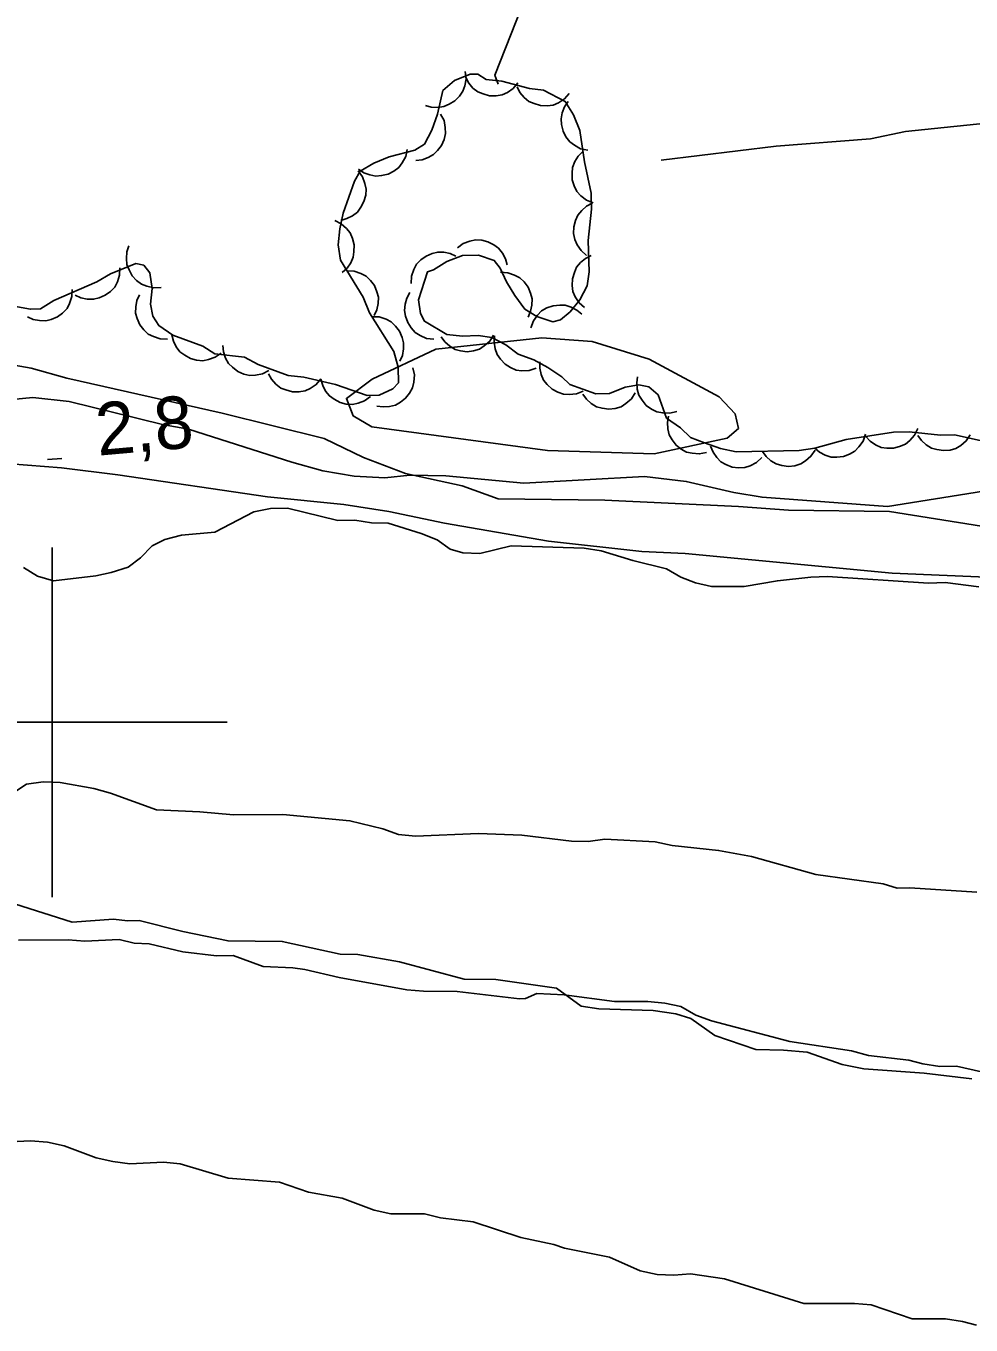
# Model space of a CAD drawing. Extents: x 336540 to 340074, y 5572036 to 5573747.
# Drawn here: x 337598.5 to 337652.5, y 5572365.5 to 5572439.8 of the extents above; entities that cross this region are included whole.
import ezdxf

# ---------------------------------------------------------------- set-up
doc = ezdxf.new("R2010")
doc.units = 0
for name, color, linetype in [('Niveau 2', 7, 'Continuous'), ('Niveau 22', 7, 'Continuous'), ('Niveau 3', 7, 'Continuous'), ('Niveau 4', 7, 'Continuous'), ('Niveau 44', 7, 'Continuous'), ('Niveau 61', 7, 'Continuous')]:
    doc.layers.add(name, color=color, linetype=linetype)

msp = doc.modelspace()

# ---------------------------------------------------------------- linework, layer by layer
at = {"layer": 'Niveau 2'}
for points in [[(337628.32, 5572415.54), (337618.28, 5572416.9), (337617.22, 5572417.52), (337616.83, 5572418.52), (337618.3, 5572419.61), (337621.94, 5572421.33), (337628, 5572421.98), (337630.88, 5572421.78), (337634.14, 5572420.76), (337638.14, 5572418.61), (337639.05, 5572417.63), (337639.25, 5572416.8), (337638.6, 5572416.24), (337634.42, 5572415.35), (337628.32, 5572415.54)], [(337597.71, 5572418.46), (337598.89, 5572418.57), (337600.97, 5572418.34), (337606.31, 5572417.03), (337607.79, 5572416.76), (337613.7, 5572414.88), (337615.48, 5572414.38), (337617.27, 5572414.08), (337619.02, 5572413.97), (337620.46, 5572414.13), (337622.51, 5572414.09), (337626.98, 5572413.68), (337633.88, 5572414.05), (337636.26, 5572413.77), (337638.98, 5572413.14), (337640.59, 5572412.87), (337647.76, 5572412.34), (337653.26, 5572413.22)], [(337622.76, 5572409.89), (337622.01, 5572410.43), (337621.1, 5572410.8), (337619.22, 5572411.38), (337618.26, 5572411.41), (337617.3, 5572411.56), (337616.34, 5572411.53), (337613.45, 5572412.25), (337612.49, 5572412.23), (337611.54, 5572412.04), (337609.31, 5572410.86), (337607.39, 5572410.7), (337606.44, 5572410.45), (337605.72, 5572410.09), (337605.06, 5572409.4), (337604.34, 5572408.87), (337603.38, 5572408.57), (337602.49, 5572408.38), (337600.07, 5572408.09), (337599.16, 5572408.35), (337598.36, 5572408.84)], [(337652.98, 5572407.75), (337651.06, 5572407.98), (337650.1, 5572407.96), (337644.34, 5572408.33), (337643.38, 5572408.3), (337641.47, 5572408.09), (337639.56, 5572407.76), (337637.7, 5572407.77), (337636.79, 5572407.97), (337635.94, 5572408.29), (337635.13, 5572408.78), (337633.21, 5572409.24), (337631.39, 5572409.81), (337630.42, 5572409.96), (337626.25, 5572410.08), (337624.45, 5572409.65), (337623.49, 5572409.68), (337622.76, 5572409.89)], [(337652.88, 5572390.27), (337649.04, 5572390.52), (337648.31, 5572390.5), (337647.51, 5572390.76), (337643.67, 5572391.29), (337639.98, 5572392.32), (337638.11, 5572392.67), (337635.45, 5572392.95), (337634.49, 5572393.15), (337631.61, 5572393.3), (337630.65, 5572393.17), (337629.69, 5572393.2), (337626.86, 5572393.53), (337624.38, 5572393.64), (337620.77, 5572393.49), (337619.81, 5572393.58), (337618.9, 5572393.9), (337617.03, 5572394.36), (337613.19, 5572394.72), (337610.37, 5572394.7), (337608.44, 5572394.88), (337605.96, 5572394.99), (337603.34, 5572395.94), (337602.38, 5572396.2), (337600.45, 5572396.55), (337599.49, 5572396.58), (337598.54, 5572396.45), (337597.98, 5572396.09)], [(337635.03, 5572383.93), (337634.07, 5572384.02), (337632.15, 5572384.03), (337629.28, 5572384.4), (337627.72, 5572384.48), (337627.06, 5572384.19), (337626.73, 5572384.18), (337623.16, 5572384.6), (337621.24, 5572384.61), (337620.28, 5572384.7), (337616.42, 5572385.4), (337614.44, 5572385.85), (337613.76, 5572385.95), (337612.06, 5572386.02), (337610.35, 5572386.66), (337609.4, 5572386.63), (337607.47, 5572386.87), (337605.54, 5572387.33), (337604.69, 5572387.37), (337603.84, 5572387.57), (337601.87, 5572387.47), (337600.91, 5572387.56), (337598.08, 5572387.54)], [(337656.42, 5572379.26), (337651.71, 5572380.33), (337650.75, 5572380.31), (337649.79, 5572380.45), (337648.99, 5572380.66), (337646.67, 5572380.94), (337645.71, 5572381.2), (337642.19, 5572381.74), (337637.71, 5572382.92), (337636.8, 5572383.24), (337635.94, 5572383.73), (337635.03, 5572383.93)], [(337652.85, 5572365.52), (337652.05, 5572365.73), (337651.09, 5572365.87), (337649.17, 5572365.88), (337646.83, 5572366.67), (337645.87, 5572366.76), (337642.99, 5572366.75), (337638.44, 5572368.16), (337636.51, 5572368.45), (337635.55, 5572368.37), (337634.59, 5572368.41), (337633.63, 5572368.61), (337631.86, 5572369.41), (337629.3, 5572369.92), (337628.68, 5572370.13), (337626.8, 5572370.53), (337624.07, 5572371.43), (337622.2, 5572371.66), (337621.29, 5572371.87), (337619.37, 5572371.88), (337618.41, 5572372.08), (337616.58, 5572372.77), (337614.65, 5572373.12), (337613, 5572373.7), (337610.06, 5572373.91), (337607.33, 5572374.74), (337606.37, 5572374.83), (337604.45, 5572374.73), (337603.48, 5572374.88), (337602.52, 5572375.08), (337600.69, 5572375.77), (337599.73, 5572375.97), (337598.77, 5572376.06), (337596.85, 5572375.96)]]:
    msp.add_lwpolyline(points, dxfattribs=at)
at = {"layer": 'Niveau 22'}
for points in [[(337627.14, 5572441.66), (337625.31, 5572437), (337625.5, 5572436.49)], [(337737.89, 5572435.28), (337729.59, 5572435.58), (337723.49, 5572435.66), (337721.29, 5572435.57), (337715.19, 5572435.64), (337713.18, 5572435.39), (337706.23, 5572435.75), (337703.52, 5572435.82), (337687.99, 5572435.14), (337684.25, 5572435.48), (337681.39, 5572435.2), (337673.11, 5572434.84), (337670.75, 5572434.56), (337662.96, 5572434.9), (337656.03, 5572434.6), (337654.52, 5572434.37), (337648.79, 5572433.78), (337646.79, 5572433.36), (337641.39, 5572432.94), (337634.83, 5572432.15)], [(337705.74, 5572400.93), (337699.01, 5572403.42), (337693.69, 5572405.04), (337687.2, 5572406.62), (337685.66, 5572407.06), (337679.7, 5572407.66), (337670.18, 5572408.94), (337665.25, 5572409.23), (337662.86, 5572409.81), (337657.08, 5572410.58), (337647.87, 5572412.05), (337642.11, 5572412.12), (337639.24, 5572412.34), (337631.6, 5572412.69), (337625.5, 5572412.77), (337623.45, 5572413.52), (337620.21, 5572414.22), (337617.8, 5572415.14), (337615.55, 5572416.23), (337609.73, 5572417.67), (337600.84, 5572419.67), (337598.8, 5572420.24), (337592.65, 5572421.34)], [(337597.61, 5572414.78), (337600.54, 5572414.55), (337603.76, 5572414.15), (337612.32, 5572412.89), (337616.68, 5572412.46), (337619.26, 5572412.05), (337622.44, 5572411.39), (337628.39, 5572410.36), (337633.72, 5572409.76), (337636.19, 5572409.64), (337648.04, 5572408.52), (337654.33, 5572408.25)]]:
    msp.add_lwpolyline(points, dxfattribs=at)
at = {"layer": 'Niveau 3'}
msp.add_line((337599.74, 5572415.02), (337600.55, 5572415.09), dxfattribs=at)
at = {"layer": 'Niveau 4'}
msp.add_lwpolyline([(337597.84, 5572389.61), (337601.14, 5572388.56), (337603.51, 5572388.73), (337604.3, 5572388.63), (337604.98, 5572388.65), (337607.47, 5572388.03), (337610.06, 5572387.49), (337613.16, 5572387.46), (337616.46, 5572386.74), (337617.48, 5572386.71), (337619.87, 5572386.29), (337623.56, 5572385.3), (337625.37, 5572385.29), (337628.83, 5572384.79), (337630.24, 5572383.76), (337631.26, 5572383.61), (337634.37, 5572383.51), (337635.67, 5572383.31), (337636.52, 5572383.05), (337637.9, 5572382.07), (337640.24, 5572381.27), (337641.82, 5572381.25), (337643.18, 5572381.12), (337645.17, 5572380.43), (337646.42, 5572380.18), (337649.87, 5572379.93), (337652.58, 5572379.6)], dxfattribs=at)
at = {"layer": 'Niveau 44'}
for points in [[(337627.55, 5572420.72), (337626.64, 5572421.04), (337625.95, 5572421.58), (337625.15, 5572422.01), (337624.36, 5572422.11), (337623.46, 5572422.08), (337622.56, 5572422.17), (337621.3, 5572422.93), (337621.07, 5572423.38), (337620.94, 5572424.16), (337621.46, 5572425.75), (337621.8, 5572425.87), (337622.57, 5572426.34), (337623.47, 5572426.7), (337624.37, 5572426.72), (337625.28, 5572426.41), (337625.62, 5572425.96), (337625.98, 5572425.18), (337626.45, 5572424.41), (337627.03, 5572423.63), (337627.72, 5572423.2), (337628.62, 5572422.89), (337629.07, 5572423.01), (337629.62, 5572423.47), (337630.17, 5572424.16), (337630.6, 5572424.96), (337630.7, 5572425.75), (337630.65, 5572427.55), (337630.84, 5572429.35), (337630.82, 5572430.25), (337630.44, 5572432.05), (337630.17, 5572433.84), (337629.81, 5572434.73), (337629.34, 5572435.51), (337628.09, 5572436.15), (337627.3, 5572436.25), (337625.71, 5572436.66), (337624.81, 5572436.75), (337624.35, 5572437.07), (337623.9, 5572437.06), (337623.01, 5572436.7), (337622.34, 5572436.13), (337622.04, 5572434.77), (337621.72, 5572433.86), (337621.29, 5572433.06), (337620.74, 5572432.71), (337619.28, 5572432.34), (337618.39, 5572431.98), (337617.61, 5572431.51), (337617.29, 5572430.94), (337616.65, 5572429.12), (337616.45, 5572428.22), (337616.36, 5572427.31), (337616.49, 5572426.42), (337617.78, 5572424.31), (337618.14, 5572423.42), (337619.54, 5572421.2), (337619.79, 5572420.31), (337619.81, 5572419.41), (337619.48, 5572419.06), (337618.7, 5572418.7), (337618.02, 5572418.69), (337616.21, 5572419.32), (337614.4, 5572419.73), (337613.49, 5572419.82), (337611.79, 5572420.45), (337610.99, 5572420.88), (337609.3, 5572421.06), (337608.61, 5572421.5), (337606.91, 5572422.13), (337606.11, 5572422.68), (337605.76, 5572423.23), (337605.63, 5572423.9), (337605.72, 5572424.8), (337605.58, 5572425.7), (337605.24, 5572426.14), (337604.78, 5572426.24), (337603.33, 5572425.65), (337602.56, 5572425.18), (337600.1, 5572424.11), (337599.33, 5572423.64), (337598.76, 5572423.62), (337597.07, 5572423.92)], [(337623.62, 5572437.22), (337623.67, 5572436.8), (337623.59, 5572436.4), (337623.49, 5572436.09), (337623.29, 5572435.8), (337623.03, 5572435.54), (337622.7, 5572435.34), (337622.4, 5572435.21), (337622.05, 5572435.16), (337621.68, 5572435.18), (337621.34, 5572435.28)], [(337626.63, 5572436.57), (337626.37, 5572436.25), (337626.03, 5572436.02), (337625.73, 5572435.88), (337625.38, 5572435.82), (337625.01, 5572435.83), (337624.64, 5572435.93), (337624.34, 5572436.05), (337624.06, 5572436.27), (337623.82, 5572436.55), (337623.65, 5572436.87)], [(337629.57, 5572435.96), (337629.29, 5572435.65), (337628.95, 5572435.43), (337628.64, 5572435.3), (337628.3, 5572435.25), (337627.93, 5572435.27), (337627.56, 5572435.38), (337627.26, 5572435.51), (337626.99, 5572435.73), (337626.75, 5572436.02), (337626.59, 5572436.34)], [(337630.63, 5572432.71), (337630.22, 5572432.8), (337629.86, 5572433), (337629.6, 5572433.2), (337629.38, 5572433.48), (337629.22, 5572433.81), (337629.13, 5572434.18), (337629.1, 5572434.5), (337629.17, 5572434.85), (337629.3, 5572435.2), (337629.5, 5572435.5)], [(337622.21, 5572434.78), (337622.41, 5572434.41), (337622.48, 5572434.01), (337622.5, 5572433.68), (337622.42, 5572433.33), (337622.27, 5572432.99), (337622.04, 5572432.69), (337621.81, 5572432.46), (337621.5, 5572432.29), (337621.15, 5572432.17), (337620.79, 5572432.13)], [(337620.3, 5572432.75), (337620.22, 5572432.35), (337620.02, 5572431.99), (337619.82, 5572431.73), (337619.54, 5572431.51), (337619.21, 5572431.35), (337618.84, 5572431.26), (337618.51, 5572431.23), (337618.17, 5572431.3), (337617.82, 5572431.43), (337617.52, 5572431.63)], [(337630.94, 5572429.7), (337630.55, 5572429.86), (337630.23, 5572430.11), (337630.01, 5572430.35), (337629.85, 5572430.67), (337629.74, 5572431.02), (337629.73, 5572431.4), (337629.75, 5572431.73), (337629.88, 5572432.06), (337630.07, 5572432.37), (337630.32, 5572432.63)], [(337617.5, 5572431.53), (337617.75, 5572431.2), (337617.88, 5572430.82), (337617.95, 5572430.49), (337617.93, 5572430.14), (337617.83, 5572429.78), (337617.65, 5572429.45), (337617.46, 5572429.18), (337617.18, 5572428.97), (337616.85, 5572428.8), (337616.5, 5572428.7)], [(337630.56, 5572426.7), (337630.24, 5572426.97), (337630.02, 5572427.31), (337629.88, 5572427.61), (337629.82, 5572427.96), (337629.83, 5572428.33), (337629.93, 5572428.7), (337630.05, 5572429), (337630.28, 5572429.27), (337630.56, 5572429.51), (337630.88, 5572429.68)], [(337616.16, 5572428.69), (337616.53, 5572428.51), (337616.83, 5572428.23), (337617.04, 5572427.98), (337617.18, 5572427.66), (337617.27, 5572427.3), (337617.26, 5572426.91), (337617.22, 5572426.59), (337617.07, 5572426.27), (337616.86, 5572425.97), (337616.59, 5572425.72)], [(337606.23, 5572424.86), (337605.81, 5572424.84), (337605.41, 5572424.93), (337605.11, 5572425.05), (337604.83, 5572425.26), (337604.58, 5572425.53), (337604.4, 5572425.87), (337604.27, 5572426.17), (337604.25, 5572426.53), (337604.28, 5572426.9), (337604.39, 5572427.24)], [(337623.18, 5572427.13), (337623.51, 5572427.38), (337623.89, 5572427.52), (337624.21, 5572427.59), (337624.57, 5572427.57), (337624.92, 5572427.48), (337625.26, 5572427.3), (337625.53, 5572427.11), (337625.75, 5572426.83), (337625.92, 5572426.51), (337626.02, 5572426.16)], [(337620.53, 5572425.09), (337620.55, 5572425.51), (337620.69, 5572425.89), (337620.84, 5572426.19), (337621.08, 5572426.44), (337621.38, 5572426.66), (337621.73, 5572426.8), (337622.05, 5572426.89), (337622.4, 5572426.88), (337622.76, 5572426.81), (337623.09, 5572426.66)], [(337630.44, 5572423.71), (337630.13, 5572423.99), (337629.91, 5572424.33), (337629.78, 5572424.64), (337629.73, 5572424.98), (337629.75, 5572425.35), (337629.86, 5572425.72), (337629.98, 5572426.02), (337630.21, 5572426.29), (337630.5, 5572426.53), (337630.82, 5572426.69)], [(337603.88, 5572425.99), (337603.86, 5572425.57), (337603.73, 5572425.19), (337603.58, 5572424.89), (337603.33, 5572424.64), (337603.04, 5572424.42), (337602.68, 5572424.28), (337602.37, 5572424.19), (337602.01, 5572424.2), (337601.65, 5572424.28), (337601.32, 5572424.43)], [(337616.86, 5572425.82), (337617.27, 5572425.8), (337617.66, 5572425.66), (337617.95, 5572425.51), (337618.21, 5572425.27), (337618.43, 5572424.97), (337618.57, 5572424.62), (337618.66, 5572424.3), (337618.64, 5572423.95), (337618.57, 5572423.59), (337618.42, 5572423.26)], [(337625.64, 5572425.73), (337626.06, 5572425.71), (337626.44, 5572425.57), (337626.74, 5572425.42), (337626.99, 5572425.18), (337627.21, 5572424.88), (337627.35, 5572424.53), (337627.44, 5572424.21), (337627.43, 5572423.86), (337627.36, 5572423.5), (337627.21, 5572423.17)], [(337601.15, 5572424.75), (337601.13, 5572424.34), (337601, 5572423.95), (337600.85, 5572423.66), (337600.6, 5572423.4), (337600.31, 5572423.19), (337599.95, 5572423.04), (337599.64, 5572422.96), (337599.28, 5572422.97), (337598.92, 5572423.04), (337598.59, 5572423.19)], [(337606.6, 5572421.91), (337606.18, 5572421.93), (337605.79, 5572422.06), (337605.5, 5572422.2), (337605.24, 5572422.44), (337605.01, 5572422.73), (337604.87, 5572423.09), (337604.77, 5572423.4), (337604.78, 5572423.75), (337604.84, 5572424.12), (337604.99, 5572424.45)], [(337621.83, 5572421.9), (337621.41, 5572421.95), (337621.04, 5572422.11), (337620.76, 5572422.29), (337620.52, 5572422.55), (337620.33, 5572422.86), (337620.21, 5572423.23), (337620.15, 5572423.55), (337620.19, 5572423.9), (337620.29, 5572424.25), (337620.46, 5572424.57)], [(337627.38, 5572422.56), (337627.52, 5572422.95), (337627.76, 5572423.28), (337627.98, 5572423.52), (337628.29, 5572423.7), (337628.64, 5572423.82), (337629.02, 5572423.86), (337629.34, 5572423.85), (337629.68, 5572423.74), (337630.01, 5572423.57), (337630.28, 5572423.33)], [(337618.28, 5572423.19), (337618.7, 5572423.18), (337619.09, 5572423.05), (337619.38, 5572422.9), (337619.64, 5572422.66), (337619.86, 5572422.37), (337620.01, 5572422.01), (337620.1, 5572421.7), (337620.1, 5572421.35), (337620.03, 5572420.98), (337619.89, 5572420.65)], [(337609.66, 5572421.11), (337609.32, 5572420.87), (337608.94, 5572420.74), (337608.61, 5572420.67), (337608.26, 5572420.71), (337607.91, 5572420.8), (337607.58, 5572421), (337607.31, 5572421.19), (337607.1, 5572421.47), (337606.94, 5572421.8), (337606.85, 5572422.15)], [(337625.24, 5572422.14), (337625.02, 5572421.79), (337624.71, 5572421.52), (337624.44, 5572421.34), (337624.1, 5572421.24), (337623.73, 5572421.19), (337623.35, 5572421.24), (337623.04, 5572421.32), (337622.74, 5572421.51), (337622.46, 5572421.75), (337622.24, 5572422.04)], [(337627.67, 5572420.24), (337627.27, 5572420.11), (337626.86, 5572420.1), (337626.53, 5572420.14), (337626.21, 5572420.28), (337625.9, 5572420.48), (337625.64, 5572420.76), (337625.45, 5572421.03), (337625.34, 5572421.36), (337625.28, 5572421.73), (337625.3, 5572422.09)], [(337612.4, 5572420.12), (337612.03, 5572419.93), (337611.63, 5572419.85), (337611.31, 5572419.83), (337610.96, 5572419.91), (337610.62, 5572420.06), (337610.32, 5572420.3), (337610.09, 5572420.52), (337609.92, 5572420.83), (337609.8, 5572421.18), (337609.76, 5572421.54)], [(337653.4, 5572416.03), (337651.59, 5572416.43), (337650.8, 5572416.42), (337649, 5572416.6), (337648.1, 5572416.58), (337645.4, 5572416.17), (337643.61, 5572415.68), (337642.72, 5572415.54), (337639.12, 5572415.46), (337638.21, 5572415.66), (337637.3, 5572415.98), (337636.51, 5572416.29), (337635.93, 5572416.84), (337635.13, 5572417.39), (337634.65, 5572418.72), (337634.12, 5572419.19), (337633.55, 5572419.29), (337632.77, 5572419.16), (337631.87, 5572418.8), (337631.09, 5572418.78), (337629.61, 5572419.31), (337629.15, 5572419.75), (337628.35, 5572420.29), (337627.55, 5572420.72)], [(337630.36, 5572418.93), (337629.98, 5572418.78), (337629.57, 5572418.74), (337629.24, 5572418.76), (337628.91, 5572418.87), (337628.59, 5572419.05), (337628.31, 5572419.31), (337628.1, 5572419.56), (337627.96, 5572419.89), (337627.88, 5572420.25), (337627.88, 5572420.61)], [(337615.37, 5572419.63), (337615.1, 5572419.31), (337614.76, 5572419.09), (337614.46, 5572418.95), (337614.11, 5572418.89), (337613.74, 5572418.89), (337613.37, 5572419), (337613.07, 5572419.11), (337612.8, 5572419.34), (337612.55, 5572419.61), (337612.38, 5572419.93)], [(337620.62, 5572420.27), (337620.71, 5572419.86), (337620.68, 5572419.45), (337620.61, 5572419.13), (337620.44, 5572418.82), (337620.21, 5572418.53), (337619.91, 5572418.3), (337619.63, 5572418.13), (337619.29, 5572418.05), (337618.92, 5572418.03), (337618.56, 5572418.08)], [(337635.72, 5572417.77), (337635.31, 5572417.67), (337634.91, 5572417.69), (337634.58, 5572417.75), (337634.27, 5572417.9), (337633.97, 5572418.12), (337633.73, 5572418.42), (337633.55, 5572418.7), (337633.46, 5572419.04), (337633.43, 5572419.41), (337633.47, 5572419.76)], [(337618.21, 5572418.63), (337617.87, 5572418.38), (337617.49, 5572418.24), (337617.17, 5572418.17), (337616.82, 5572418.19), (337616.46, 5572418.29), (337616.12, 5572418.47), (337615.85, 5572418.66), (337615.64, 5572418.94), (337615.47, 5572419.26), (337615.37, 5572419.61)], [(337633.34, 5572418.84), (337633.12, 5572418.49), (337632.81, 5572418.22), (337632.53, 5572418.04), (337632.19, 5572417.94), (337631.83, 5572417.9), (337631.45, 5572417.96), (337631.13, 5572418.04), (337630.83, 5572418.22), (337630.55, 5572418.47), (337630.35, 5572418.76)], [(337637.41, 5572415.43), (337637, 5572415.34), (337636.6, 5572415.38), (337636.28, 5572415.45), (337635.97, 5572415.61), (337635.68, 5572415.84), (337635.45, 5572416.15), (337635.28, 5572416.43), (337635.2, 5572416.77), (337635.18, 5572417.14), (337635.24, 5572417.5)], [(337649.49, 5572416.79), (337649.31, 5572416.41), (337649.04, 5572416.11), (337648.79, 5572415.9), (337648.46, 5572415.76), (337648.11, 5572415.67), (337647.72, 5572415.68), (337647.4, 5572415.72), (337647.08, 5572415.87), (337646.77, 5572416.08), (337646.53, 5572416.34)], [(337646.5, 5572416.47), (337646.37, 5572416.08), (337646.13, 5572415.75), (337645.9, 5572415.5), (337645.6, 5572415.33), (337645.25, 5572415.2), (337644.87, 5572415.16), (337644.54, 5572415.16), (337644.21, 5572415.27), (337643.88, 5572415.45), (337643.61, 5572415.68)], [(337652.5, 5572416.44), (337652.27, 5572416.09), (337651.96, 5572415.83), (337651.68, 5572415.66), (337651.34, 5572415.56), (337650.97, 5572415.53), (337650.59, 5572415.59), (337650.28, 5572415.67), (337649.98, 5572415.86), (337649.71, 5572416.11), (337649.5, 5572416.4)], [(337640.58, 5572415.14), (337640.28, 5572414.85), (337639.92, 5572414.67), (337639.6, 5572414.56), (337639.25, 5572414.55), (337638.89, 5572414.59), (337638.53, 5572414.74), (337638.24, 5572414.89), (337638, 5572415.14), (337637.79, 5572415.45), (337637.65, 5572415.78)], [(337643.62, 5572415.56), (337643.39, 5572415.21), (337643.08, 5572414.95), (337642.8, 5572414.77), (337642.46, 5572414.67), (337642.1, 5572414.63), (337641.72, 5572414.69), (337641.4, 5572414.77), (337641.1, 5572414.95), (337640.83, 5572415.2), (337640.62, 5572415.49)]]:
    msp.add_lwpolyline(points, dxfattribs=at)
at = {"layer": 'Niveau 61'}
for points in [[(337600, 5572390), (337600, 5572410)], [(337590, 5572400), (337610, 5572400)]]:
    msp.add_lwpolyline(points, dxfattribs=at)

# ---------------------------------------------------------------- texts
at = {"layer": 'Niveau 3'}
msp.add_text('2,8    ', height=2.9999, rotation=5.04747, dxfattribs=at).set_placement((337602.62, 5572415.24))

doc.saveas('drawing.dxf')
